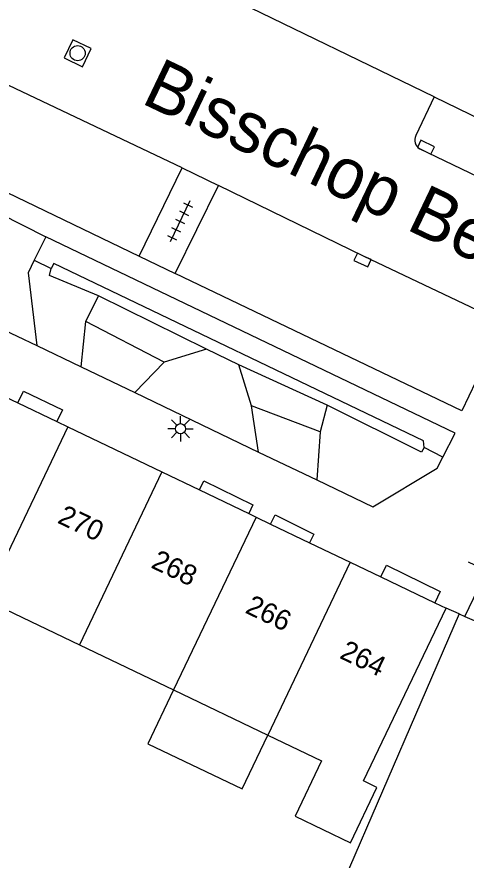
# Model space of a CAD drawing. Extents: x 132998 to 136004, y 396998 to 398512.
# Drawn here: x 133714.93 to 133737.11, y 397930.6 to 397972.26 of the extents above; entities that cross this region are included whole.
import ezdxf

# ---------------------------------------------------------------- set-up
doc = ezdxf.new("R2010")
doc.units = 0
for name, color, linetype in [('gg-afsc-erfafscheiding', 7, 'Continuous'), ('gg-anno-huisnummerreeks BGT', 7, 'Continuous'), ('gg-anno-openbare ruimte label', 7, 'Continuous'), ('gg-bbg-bijgebouw', 7, 'Continuous'), ('gg-bbg-gedigitaliseerde bebouwing', 7, 'Continuous'), ('gg-bbg-hoofdgebouw', 7, 'Continuous'), ('gg-bbg-luifel en loopbrug', 7, 'Continuous'), ('gg-bbg-tussenscheiding', 7, 'Continuous'), ('gg-knt-verharding', 7, 'Continuous'), ('gg-knt-verharding nz', 7, 'Continuous'), ('gt-grn-groengrens', 7, 'Continuous'), ('gt-grn-weggrens', 7, 'Continuous'), ('gt-symb-kolk', 7, 'Continuous'), ('gt-symb-lichtmast', 7, 'Continuous'), ('gt-symb-rioolschacht', 7, 'Continuous'), ('gt-symb-tegel verharding', 7, 'Continuous')]:
    doc.layers.add(name, color=color, linetype=linetype)

# ---------------------------------------------------------------- blocks, each defined once
blk = doc.blocks.new('gt0-LMAST')
at = {"layer": 'gt-symb-lichtmast'}
for p, q in [((-0.182, 0.173), (-0.447, 0.438)), ((-0.005, 0.246), (-0.005, 0.621)), ((0.172, 0.173), (0.437, 0.438)), ((-0.255, -0.004), (-0.63, -0.004)), ((-0.182, -0.181), (-0.447, -0.446)), ((-0.005, -0.254), (-0.005, -0.629)), ((0.437, -0.446), (0.172, -0.181)), ((0.245, -0.004), (0.62, -0.004))]:
    blk.add_line(p, q, dxfattribs=at)
blk.add_circle((-0.005, -0.004), 0.25, dxfattribs=at)
blk = doc.blocks.new('gt0-RS')
at = {"layer": 'gt-symb-rioolschacht'}
blk.add_lwpolyline([(-0.5, -0.5), (0.5, -0.5), (0.5, 0.5), (-0.5, 0.5)], close=True, dxfattribs=at)
blk.add_circle((0, 0), 0.375, dxfattribs=at)
blk = doc.blocks.new('gt0-TEG1')
at = {"layer": 'gt-symb-tegel verharding'}
for p, q in [((-1.125, 0), (1.125, 0)), ((-0.9, -0.25), (-0.9, 0.25)), ((-0.45, -0.25), (-0.45, 0.25)), ((0, -0.25), (0, 0.25)), ((0.45, -0.25), (0.45, 0.25)), ((0.9, -0.25), (0.9, 0.25))]:
    blk.add_line(p, q, dxfattribs=at)
blk = doc.blocks.new('gt0-KOLK')
at = {"layer": 'gt-symb-kolk'}
blk.add_lwpolyline([(0, 0), (0.375, 0), (0.375, 0.4), (-0.375, 0.4), (-0.375, 0), (0, 0)], dxfattribs=at)

msp = doc.modelspace()

# ---------------------------------------------------------------- linework, layer by layer
at = {"layer": 'gg-afsc-erfafscheiding'}
msp.add_line((133736.76, 397942.76), (133736.13, 397943.04), dxfattribs=at)
at = {"layer": 'gg-bbg-bijgebouw'}
for q in [(133715.025, 397978.259), (133737.87, 397967.18)]:
    msp.add_line((133735.532, 397968.314), q, dxfattribs=at)
at = {"layer": 'gg-bbg-gedigitaliseerde bebouwing'}
for p, q in [((133713.364, 397943.457), (133718.013, 397941.231)), ((133718.013, 397941.231), (133722.662, 397939.004)), ((133722.662, 397939.004), (133727.312, 397936.777))]:
    msp.add_line(p, q, dxfattribs=at)
msp.add_lwpolyline([(133727.312, 397936.777), (133729.971, 397935.503), (133728.66, 397932.771), (133731.393, 397931.459), (133732.704, 397934.192), (133732.038, 397934.512), (133736.13, 397943.04)], dxfattribs=at)
at = {"layer": 'gg-bbg-hoofdgebouw'}
for p, q in [((133712.792, 397954.239), (133714.98, 397953.189)), ((133714.98, 397953.189), (133716.896, 397952.269)), ((133716.896, 397952.269), (133717.44, 397952.008)), ((133717.44, 397952.008), (133722.087, 397949.778)), ((133722.087, 397949.778), (133723.94, 397948.889)), ((133723.94, 397948.889), (133726.375, 397947.721)), ((133726.375, 397947.721), (133726.735, 397947.548)), ((133726.735, 397947.548), (133727.456, 397947.202)), ((133727.456, 397947.202), (133729.38, 397946.279)), ((133729.38, 397946.279), (133731.383, 397945.318)), ((133731.383, 397945.318), (133732.892, 397944.594)), ((133732.892, 397944.594), (133735.563, 397943.312)), ((133735.563, 397943.312), (133736.13, 397943.04)), ((133736.76, 397942.76), (133728.991, 397924.801)), ((133736.76, 397942.76), (133737.047, 397942.634)), ((133737.047, 397942.634), (133742.939, 397940.049))]:
    msp.add_line(p, q, dxfattribs=at)
at = {"layer": 'gg-bbg-luifel en loopbrug'}
msp.add_lwpolyline([(133722.662, 397939.004), (133721.396, 397936.348), (133726.046, 397934.121), (133727.312, 397936.777)], dxfattribs=at)
at = {"layer": 'gg-bbg-tussenscheiding'}
for p, q in [((133717.44, 397952.008), (133713.364, 397943.457)), ((133722.087, 397949.778), (133718.013, 397941.231)), ((133726.735, 397947.548), (133722.662, 397939.004)), ((133731.383, 397945.318), (133727.312, 397936.777))]:
    msp.add_line(p, q, dxfattribs=at)
at = {"layer": 'gg-knt-verharding'}
for p, q in [((133735.532, 397968.314), (133734.619, 397966.4)), ((133734.82, 397965.74), (133748.627, 397959.079)), ((133710.467, 397965.497), (133720.965, 397960.441)), ((133720.965, 397960.441), (133723.085, 397964.796)), ((133723.085, 397964.796), (133724.879, 397963.932)), ((133722.75, 397959.58), (133724.879, 397963.932)), ((133716.35, 397961.39), (133715.785, 397960.241)), ((133715.91, 397956.02), (133718.109, 397954.964)), ((133718.109, 397954.964), (133720.746, 397953.697)), ((133720.746, 397953.697), (133726.859, 397950.76)), ((133726.859, 397950.76), (133729.729, 397949.381))]:
    msp.add_line(p, q, dxfattribs=at)
for points in [[(133735.953, 397950.504), (133736.56, 397951.69), (133716.35, 397961.39)], [(133715.785, 397960.241), (133715.48, 397959.62), (133715.91, 397956.02)], [(133738.974, 397957.145), (133736.895, 397952.789), (133722.75, 397959.58)], [(133714.98, 397953.189), (133715.255, 397953.763), (133717.173, 397952.844), (133716.896, 397952.269)], [(133729.729, 397949.381), (133732.5, 397948.05), (133735.68, 397949.97), (133735.953, 397950.504)], [(133723.94, 397948.889), (133724.153, 397949.332), (133726.584, 397948.154), (133726.375, 397947.721)], [(133727.456, 397947.202), (133727.672, 397947.652), (133729.585, 397946.707), (133729.38, 397946.279)], [(133737.047, 397942.634), (133738.13, 397944.891), (133737.221, 397945.324)], [(133732.892, 397944.594), (133733.17, 397945.174), (133735.832, 397943.874), (133735.563, 397943.312)]]:
    msp.add_lwpolyline(points, dxfattribs=at)
msp.add_arc((133735.076, 397966.178), 0.508, 154.1221, 239.7536, dxfattribs=at)
at = {"layer": 'gg-knt-verharding nz'}
for points in [[(133723.085, 397964.796), (133714.538, 397968.877), (133712.571, 397969.858)], [(133738.974, 397957.145), (133732.078, 397960.429), (133724.879, 397963.932)]]:
    msp.add_lwpolyline(points, dxfattribs=at)
at = {"layer": 'gt-grn-groengrens'}
for p, q in [((133715.785, 397960.241), (133716.624, 397959.828)), ((133718.336, 397957.213), (133718.957, 397958.477)), ((133724.289, 397955.838), (133718.957, 397958.477)), ((133718.109, 397954.964), (133718.336, 397957.213)), ((133722.198, 397955.194), (133718.336, 397957.213)), ((133724.289, 397955.838), (133722.198, 397955.194)), ((133725.892, 397955.069), (133724.289, 397955.838)), ((133722.198, 397955.194), (133720.746, 397953.697)), ((133726.519, 397953.047), (133725.892, 397955.069)), ((133730.248, 397953.083), (133725.892, 397955.069)), ((133726.859, 397950.76), (133726.519, 397953.047)), ((133729.906, 397951.761), (133726.519, 397953.047)), ((133730.248, 397953.083), (133729.906, 397951.761)), ((133729.906, 397951.761), (133729.729, 397949.381)), ((133735.953, 397950.504), (133735.04, 397950.992))]:
    msp.add_line(p, q, dxfattribs=at)
for points in [[(133735.04, 397950.992), (133735.007, 397951.311), (133716.748, 397960.079), (133716.624, 397959.828)], [(133718.957, 397958.477), (133716.531, 397959.486), (133716.624, 397959.828)], [(133735.04, 397950.992), (133734.908, 397950.747), (133730.248, 397953.083)]]:
    msp.add_lwpolyline(points, dxfattribs=at)
at = {"layer": 'gt-grn-weggrens'}
for p, q in [((133714.07, 397962.54), (133716.35, 397961.39)), ((133720.965, 397960.441), (133722.75, 397959.58)), ((133710.09, 397958.8), (133715.91, 397956.02))]:
    msp.add_line(p, q, dxfattribs=at)

# ---------------------------------------------------------------- block references
at = {"layer": 'gt-symb-kolk'}
for p, rotation in [((133735.034, 397965.644), -26.744420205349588), ((133732.078, 397960.429), 154.79277878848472)]:
    msp.add_blockref('gt0-KOLK', p, dxfattribs=dict(at, rotation=rotation))
at = {"layer": 'gt-symb-lichtmast'}
msp.add_blockref('gt0-LMAST', (133723.014, 397951.916), dxfattribs=at)
at = {"layer": 'gt-symb-rioolschacht', "rotation": 154.460267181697}
msp.add_blockref('gt0-RS', (133717.927, 397970.466), dxfattribs=at)
at = {"layer": 'gt-symb-tegel verharding', "rotation": -115.97571465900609}
msp.add_blockref('gt0-TEG1', (133722.981, 397962.156), dxfattribs=at)

# ---------------------------------------------------------------- texts
at = {"layer": 'gg-anno-huisnummerreeks BGT'}
for s, p in [('270', (133716.884, 397947.283)), ('268', (133721.499, 397945.069)), ('266', (133726.147, 397942.839)), ('264', (133730.811, 397940.601))]:
    msp.add_text(s, height=1, rotation=334.4, dxfattribs=at).set_placement(p)
at = {"layer": 'gg-anno-openbare ruimte label'}
msp.add_text('Bisschop Bekkerslaan', height=2.5, rotation=334.5, dxfattribs=at).set_placement((133721.002, 397968.029))

doc.saveas('drawing.dxf')
